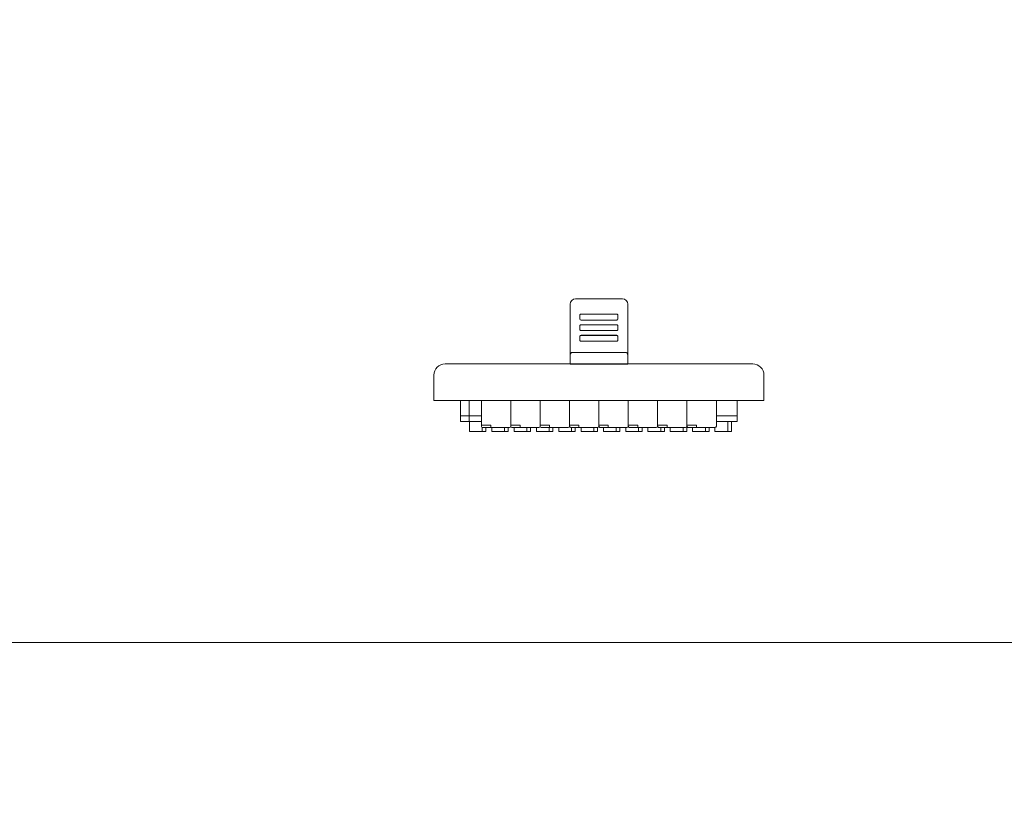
# Model space of a CAD drawing. Header units: millimetres. Extents: x -1114 to 1396, y -630 to 631.
# Tile 556 of 656: x 725 to 893, y -315 to -183. Entities that reach past the tile are written whole.
import ezdxf

# ---------------------------------------------------------------- set-up
doc = ezdxf.new("R2010")
doc.units = ezdxf.units.MM
doc.header["$MEASUREMENT"] = 0

msp = doc.modelspace()

# ---------------------------------------------------------------- linework, layer by layer
at = {"lineweight": 18}
for points, knots in [([(1038.9843, -629.7647), (1038.9843, -629.7647), (-1111.4882, -629.7647), (-1111.4882, -629.7647), (-1111.4882, -629.7647), (-1111.4882, -629.7647), (-1111.4882, 630.7883), (-1111.4882, 630.7883), (-1111.4882, 630.7883), (-1111.4882, 630.7883), (1038.9843, 630.7883), (1038.9843, 630.7883)], [0, 0, 0, 0, 0.33333333, 0.33333333, 0.33333333, 0.33333333, 0.66666667, 0.66666667, 0.66666667, 0.66666667, 1, 1, 1, 1]), ([(821.0479, -232.756), (820.9948, -232.756), (820.9439, -232.777), (820.9064, -232.8145), (820.9064, -232.8145), (820.8689, -232.852), (820.8479, -232.9028), (820.8479, -232.9557)], [0, 0, 0, 0, 0.5, 0.5, 0.5, 0.5, 1, 1, 1, 1]), ([(827.3226, -232.9557), (827.3226, -232.9028), (827.3016, -232.852), (827.2641, -232.8145), (827.2641, -232.8145), (827.2266, -232.777), (827.1757, -232.756), (827.1226, -232.756)], [0, 0, 0, 0, 0.5, 0.5, 0.5, 0.5, 1, 1, 1, 1]), ([(820.8479, -233.5549), (820.8479, -233.6079), (820.8689, -233.6587), (820.9064, -233.6961), (820.9064, -233.6961), (820.9439, -233.7336), (820.9948, -233.7546), (821.0479, -233.7546)], [0, 0, 0, 0, 0.5, 0.5, 0.5, 0.5, 1, 1, 1, 1]), ([(821.0479, -234.5463), (820.9948, -234.5463), (820.944, -234.5673), (820.9064, -234.6048), (820.9064, -234.6048), (820.8689, -234.6422), (820.8479, -234.693), (820.8479, -234.746)], [0, 0, 0, 0, 0.5, 0.5, 0.5, 0.5, 1, 1, 1, 1]), ([(821.0479, -234.563), (820.9948, -234.563), (820.9439, -234.584), (820.9064, -234.6215), (820.9064, -234.6215), (820.8689, -234.6589), (820.8479, -234.7097), (820.8479, -234.7627)], [0, 0, 0, 0, 0.5, 0.5, 0.5, 0.5, 1, 1, 1, 1]), ([(827.1226, -233.7546), (827.1757, -233.7546), (827.2266, -233.7336), (827.2641, -233.6961), (827.2641, -233.6961), (827.3016, -233.6587), (827.3226, -233.6079), (827.3226, -233.5549)], [0, 0, 0, 0, 0.5, 0.5, 0.5, 0.5, 1, 1, 1, 1]), ([(827.3226, -234.7627), (827.3226, -234.7097), (827.3016, -234.6589), (827.2641, -234.6215), (827.2641, -234.6215), (827.2266, -234.584), (827.1757, -234.563), (827.1226, -234.563)], [0, 0, 0, 0, 0.5, 0.5, 0.5, 0.5, 1, 1, 1, 1]), ([(820.8479, -235.3619), (820.8479, -235.4148), (820.8689, -235.4656), (820.9064, -235.5031), (820.9064, -235.5031), (820.9439, -235.5405), (820.9948, -235.5616), (821.0479, -235.5616)], [0, 0, 0, 0, 0.5, 0.5, 0.5, 0.5, 1, 1, 1, 1]), ([(821.0479, -236.3532), (820.9948, -236.3532), (820.944, -236.3743), (820.9064, -236.4117), (820.9064, -236.4117), (820.8689, -236.4492), (820.8479, -236.5), (820.8479, -236.553)], [0, 0, 0, 0, 0.5, 0.5, 0.5, 0.5, 1, 1, 1, 1]), ([(821.0479, -236.3699), (820.9948, -236.3699), (820.9439, -236.3909), (820.9064, -236.4284), (820.9064, -236.4284), (820.8689, -236.4659), (820.8479, -236.5167), (820.8479, -236.5696)], [0, 0, 0, 0, 0.5, 0.5, 0.5, 0.5, 1, 1, 1, 1]), ([(827.1226, -235.5616), (827.1757, -235.5616), (827.2266, -235.5405), (827.2641, -235.5031), (827.2641, -235.5031), (827.3016, -235.4656), (827.3226, -235.4148), (827.3226, -235.3619)], [0, 0, 0, 0, 0.5, 0.5, 0.5, 0.5, 1, 1, 1, 1]), ([(827.3226, -236.5696), (827.3226, -236.5167), (827.3016, -236.4659), (827.2641, -236.4284), (827.2641, -236.4284), (827.2266, -236.3909), (827.1757, -236.3699), (827.1226, -236.3699)], [0, 0, 0, 0, 0.5, 0.5, 0.5, 0.5, 1, 1, 1, 1]), ([(820.8479, -237.1688), (820.8479, -237.2218), (820.8689, -237.2726), (820.9064, -237.31), (820.9064, -237.31), (820.9439, -237.3475), (820.9948, -237.3685), (821.0479, -237.3685)], [0, 0, 0, 0, 0.5, 0.5, 0.5, 0.5, 1, 1, 1, 1]), ([(827.1226, -237.3685), (827.1757, -237.3685), (827.2266, -237.3475), (827.2641, -237.31), (827.2641, -237.31), (827.3016, -237.2726), (827.3226, -237.2218), (827.3226, -237.1688)], [0, 0, 0, 0, 0.5, 0.5, 0.5, 0.5, 1, 1, 1, 1]), ([(819.494, -239.2765), (819.4835, -239.2771), (819.473, -239.2778), (819.4627, -239.2797), (819.4627, -239.2797), (819.4521, -239.2817), (819.4418, -239.285), (819.4319, -239.2891), (819.4319, -239.2891), (819.4213, -239.2936), (819.4112, -239.2989), (819.4016, -239.3049), (819.4016, -239.3049), (819.389, -239.3129), (819.3773, -239.322), (819.3666, -239.3318), (819.3666, -239.3318), (819.3545, -239.3428), (819.3436, -239.3547), (819.3335, -239.3671), (819.3335, -239.3671), (819.2956, -239.4137), (819.2697, -239.4672), (819.2495, -239.5219), (819.2495, -239.5219), (819.2302, -239.5744), (819.2162, -239.628), (819.2079, -239.6823), (819.2079, -239.6823), (819.1989, -239.741), (819.1965, -239.8005), (819.194, -239.86)], [0, 0, 0, 0, 0.125, 0.125, 0.125, 0.125, 0.25, 0.25, 0.25, 0.25, 0.375, 0.375, 0.375, 0.375, 0.5, 0.5, 0.5, 0.5, 0.625, 0.625, 0.625, 0.625, 0.75, 0.75, 0.75, 0.75, 0.875, 0.875, 0.875, 0.875, 1, 1, 1, 1]), ([(829.0156, -239.8599), (829.0156, -239.8025), (829.0113, -239.7457), (829.0025, -239.6896), (829.0025, -239.6896), (828.9981, -239.6616), (828.9926, -239.6337), (828.9857, -239.606), (828.9857, -239.606), (828.9788, -239.5784), (828.9706, -239.5509), (828.9608, -239.5237), (828.9608, -239.5237), (828.9558, -239.5101), (828.9505, -239.4965), (828.9446, -239.4831), (828.9446, -239.4831), (828.9388, -239.4696), (828.9324, -239.4562), (828.9255, -239.443), (828.9255, -239.443), (828.9186, -239.4299), (828.9111, -239.417), (828.903, -239.4044), (828.903, -239.4044), (828.8949, -239.3917), (828.8861, -239.3794), (828.8766, -239.3676), (828.8766, -239.3676), (828.8671, -239.3558), (828.8568, -239.3445), (828.8455, -239.334), (828.8455, -239.334), (828.8399, -239.3287), (828.834, -239.3236), (828.8278, -239.3188), (828.8278, -239.3188), (828.8215, -239.3139), (828.8151, -239.3093), (828.8083, -239.305), (828.8083, -239.305), (828.8016, -239.3008), (828.7946, -239.2969), (828.7873, -239.2934), (828.7873, -239.2934), (828.78, -239.2899), (828.7724, -239.2868), (828.7646, -239.2843), (828.7646, -239.2843), (828.7568, -239.2818), (828.7488, -239.2798), (828.7406, -239.2785), (828.7406, -239.2785), (828.7324, -239.2771), (828.724, -239.2764), (828.7156, -239.2764)], [0, 0, 0, 0, 0.07142857, 0.07142857, 0.07142857, 0.07142857, 0.14285714, 0.14285714, 0.14285714, 0.14285714, 0.21428571, 0.21428571, 0.21428571, 0.21428571, 0.28571429, 0.28571429, 0.28571429, 0.28571429, 0.35714286, 0.35714286, 0.35714286, 0.35714286, 0.42857143, 0.42857143, 0.42857143, 0.42857143, 0.5, 0.5, 0.5, 0.5, 0.57142857, 0.57142857, 0.57142857, 0.57142857, 0.64285714, 0.64285714, 0.64285714, 0.64285714, 0.71428571, 0.71428571, 0.71428571, 0.71428571, 0.78571429, 0.78571429, 0.78571429, 0.78571429, 0.85714286, 0.85714286, 0.85714286, 0.85714286, 0.92857143, 0.92857143, 0.92857143, 0.92857143, 1, 1, 1, 1]), ([(797.8912, -241.2151), (797.3873, -241.2151), (796.9041, -241.4152), (796.5477, -241.7716), (796.5477, -241.7716), (796.1914, -242.1279), (795.9912, -242.6112), (795.9912, -243.1151)], [0, 0, 0, 0, 0.5, 0.5, 0.5, 0.5, 1, 1, 1, 1]), ([(829.0156, -239.8599), (829.0156, -240.3136), (829.0156, -240.7672), (829.0156, -241.221), (829.0156, -241.221), (829.0156, -241.221), (829.0156, -241.221), (829.0156, -241.221)], [0, 0, 0, 0, 0.5, 0.5, 0.5, 0.5, 1, 1, 1, 1]), ([(852.1968, -243.1151), (852.1968, -242.6112), (851.9966, -242.1279), (851.6403, -241.7716), (851.6403, -241.7716), (851.284, -241.4152), (850.8007, -241.2151), (850.2968, -241.2151)], [0, 0, 0, 0, 0.5, 0.5, 0.5, 0.5, 1, 1, 1, 1]), ([(804.0965, -251.8071), (804.0965, -251.8734), (804.1228, -251.937), (804.1697, -251.9839), (804.1697, -251.9839), (804.2166, -252.0308), (804.2802, -252.0571), (804.3465, -252.0571)], [0, 0, 0, 0, 0.5, 0.5, 0.5, 0.5, 1, 1, 1, 1]), ([(809.0965, -251.8071), (809.0965, -251.8734), (809.1228, -251.937), (809.1697, -251.9839), (809.1697, -251.9839), (809.2166, -252.0308), (809.2802, -252.0571), (809.3465, -252.0571)], [0, 0, 0, 0, 0.5, 0.5, 0.5, 0.5, 1, 1, 1, 1]), ([(814.0965, -251.8071), (814.0965, -251.8734), (814.1228, -251.937), (814.1697, -251.9839), (814.1697, -251.9839), (814.2166, -252.0308), (814.2802, -252.0571), (814.3465, -252.0571)], [0, 0, 0, 0, 0.5, 0.5, 0.5, 0.5, 1, 1, 1, 1]), ([(819.0965, -251.8071), (819.0965, -251.8734), (819.1228, -251.937), (819.1697, -251.9839), (819.1697, -251.9839), (819.2166, -252.0308), (819.2802, -252.0571), (819.3465, -252.0571)], [0, 0, 0, 0, 0.5, 0.5, 0.5, 0.5, 1, 1, 1, 1]), ([(824.0965, -251.8071), (824.0965, -251.8734), (824.1228, -251.937), (824.1697, -251.9839), (824.1697, -251.9839), (824.2166, -252.0308), (824.2802, -252.0571), (824.3465, -252.0571)], [0, 0, 0, 0, 0.5, 0.5, 0.5, 0.5, 1, 1, 1, 1]), ([(829.0965, -251.8071), (829.0965, -251.8734), (829.1228, -251.937), (829.1697, -251.9839), (829.1697, -251.9839), (829.2166, -252.0308), (829.2802, -252.0571), (829.3465, -252.0571)], [0, 0, 0, 0, 0.5, 0.5, 0.5, 0.5, 1, 1, 1, 1]), ([(834.0965, -251.8071), (834.0965, -251.8734), (834.1228, -251.937), (834.1697, -251.9839), (834.1697, -251.9839), (834.2166, -252.0308), (834.2802, -252.0571), (834.3465, -252.0571)], [0, 0, 0, 0, 0.5, 0.5, 0.5, 0.5, 1, 1, 1, 1]), ([(839.0965, -251.8071), (839.0965, -251.8734), (839.1228, -251.937), (839.1697, -251.9839), (839.1697, -251.9839), (839.2166, -252.0308), (839.2802, -252.0571), (839.3465, -252.0571)], [0, 0, 0, 0, 0.5, 0.5, 0.5, 0.5, 1, 1, 1, 1])]:
    msp.add_open_spline(points, degree=3, knots=knots, dxfattribs=at)
for points in [[(819.194, -239.86), (819.194, -239.86), (819.194, -231.0302), (819.194, -231.0302)], [(819.194, -239.8532), (819.194, -239.8532), (819.194, -231.0303), (819.194, -231.0303)], [(820.094, -230.1471), (819.6029, -230.1471), (819.2025, -230.5403), (819.1942, -231.0307)], [(820.094, -230.1471), (820.094, -230.1471), (828.1156, -230.1471), (828.1156, -230.1471)], [(829.0155, -231.0307), (829.0071, -230.5403), (828.6067, -230.1471), (828.1156, -230.1471)], [(829.0156, -230.9558), (829.0156, -230.9558), (829.0156, -231.0302), (829.0156, -231.0302)], [(829.0156, -231.0302), (829.0156, -231.0302), (829.0156, -239.8599), (829.0156, -239.8599)], [(829.0156, -231.0303), (829.0156, -231.0303), (829.0156, -239.853), (829.0156, -239.853)], [(821.0479, -232.7393), (820.9374, -232.7393), (820.8479, -232.8288), (820.8479, -232.9391)], [(820.8479, -232.9557), (820.8479, -232.9557), (820.8479, -232.9391), (820.8479, -232.9391)], [(820.8479, -233.5549), (820.8479, -233.5549), (820.8479, -232.9557), (820.8479, -232.9557)], [(827.1226, -232.7393), (827.1226, -232.7393), (821.0479, -232.7393), (821.0479, -232.7393)], [(821.0479, -232.756), (821.0479, -232.756), (827.1226, -232.756), (827.1226, -232.756)], [(827.3226, -232.9391), (827.3226, -232.8288), (827.2331, -232.7393), (827.1226, -232.7393)], [(827.3226, -232.9391), (827.3226, -232.9391), (827.3226, -232.9557), (827.3226, -232.9557)], [(827.3226, -232.9557), (827.3226, -232.9557), (827.3226, -232.9391), (827.3226, -232.9391)], [(827.3226, -232.9557), (827.3226, -232.9557), (827.3226, -233.5549), (827.3226, -233.5549)], [(820.8479, -234.7627), (820.8479, -234.7627), (820.8479, -234.746), (820.8479, -234.746)], [(820.8479, -235.3619), (820.8479, -235.3619), (820.8479, -234.7627), (820.8479, -234.7627)], [(827.1226, -233.7546), (827.1226, -233.7546), (821.0479, -233.7546), (821.0479, -233.7546)], [(827.1226, -234.5463), (827.1226, -234.5463), (821.0479, -234.5463), (821.0479, -234.5463)], [(821.0479, -234.563), (821.0479, -234.563), (827.1226, -234.563), (827.1226, -234.563)], [(827.3226, -234.746), (827.3226, -234.6357), (827.2331, -234.5463), (827.1226, -234.5463)], [(827.3226, -234.746), (827.3226, -234.746), (827.3226, -234.7627), (827.3226, -234.7627)], [(827.3226, -234.7627), (827.3226, -234.7627), (827.3226, -234.746), (827.3226, -234.746)], [(827.3226, -234.7627), (827.3226, -234.7627), (827.3226, -235.3619), (827.3226, -235.3619)], [(827.1226, -235.5616), (827.1226, -235.5616), (821.0479, -235.5616), (821.0479, -235.5616)], [(827.1226, -236.3532), (827.1226, -236.3532), (821.0479, -236.3532), (821.0479, -236.3532)], [(821.0479, -236.3699), (821.0479, -236.3699), (827.1226, -236.3699), (827.1226, -236.3699)], [(827.3226, -236.553), (827.3226, -236.4426), (827.2331, -236.3532), (827.1226, -236.3532)], [(820.8479, -236.5696), (820.8479, -236.5696), (820.8479, -236.553), (820.8479, -236.553)], [(820.8479, -236.5696), (820.8479, -236.5696), (820.8479, -236.553), (820.8479, -236.553)], [(820.8479, -237.1688), (820.8479, -237.1688), (820.8479, -236.5696), (820.8479, -236.5696)], [(827.1226, -237.3685), (827.1226, -237.3685), (821.0479, -237.3685), (821.0479, -237.3685)], [(827.3226, -236.553), (827.3226, -236.553), (827.3226, -236.5696), (827.3226, -236.5696)], [(827.3226, -236.5696), (827.3226, -236.5696), (827.3226, -236.553), (827.3226, -236.553)], [(827.3226, -236.5696), (827.3226, -236.5696), (827.3226, -237.1688), (827.3226, -237.1688)], [(828.7156, -239.2764), (828.7156, -239.2764), (819.494, -239.2766), (819.494, -239.2766)], [(797.8912, -241.2151), (797.8912, -241.2151), (819.194, -241.2151), (819.194, -241.2151)], [(819.194, -241.221), (819.194, -240.7673), (819.194, -240.3137), (819.194, -239.86)], [(829.0156, -241.221), (829.0156, -241.221), (819.194, -241.221), (819.194, -241.221)], [(819.194, -241.2674), (819.194, -241.2674), (819.194, -241.2222), (819.194, -241.2222)], [(819.194, -241.2674), (819.194, -241.2674), (829.0156, -241.2674), (829.0156, -241.2674)], [(829.0156, -241.2151), (829.0156, -241.2151), (850.2968, -241.2151), (850.2968, -241.2151)], [(829.0156, -241.2221), (829.0156, -241.2221), (829.0156, -241.2674), (829.0156, -241.2674)], [(795.9912, -245.4651), (795.9912, -245.4651), (795.9912, -243.1151), (795.9912, -243.1151)], [(852.1968, -243.1151), (852.1968, -243.1151), (852.1968, -245.4651), (852.1968, -245.4651)], [(795.9912, -247.4651), (795.9912, -247.4651), (795.9912, -245.4651), (795.9912, -245.4651)], [(852.1968, -245.4651), (852.1968, -245.4651), (852.1968, -247.4651), (852.1968, -247.4651)], [(852.1968, -247.4651), (852.1968, -247.4651), (795.9912, -247.4651), (795.9912, -247.4651)], [(852.1968, -247.4651), (852.1968, -247.4651), (795.9912, -247.4651), (795.9912, -247.4651)], [(800.5281, -249.9867), (800.5281, -249.9867), (800.5281, -247.4649), (800.5281, -247.4649)], [(802.0258, -249.9867), (802.0258, -249.9867), (802.0258, -247.4649), (802.0258, -247.4649)], [(802.0258, -249.9867), (802.0258, -249.9867), (802.0258, -247.4649), (802.0258, -247.4649)], [(804.0965, -247.465), (804.0965, -247.465), (804.0965, -251.6371), (804.0965, -251.6371)], [(809.0965, -247.4649), (809.0965, -247.4649), (809.0965, -251.8071), (809.0965, -251.8071)], [(809.0965, -247.4649), (809.0965, -247.4649), (809.0965, -251.8071), (809.0965, -251.8071)], [(809.0965, -251.6371), (809.0965, -251.6371), (809.0965, -247.465), (809.0965, -247.465)], [(809.0965, -247.465), (809.0965, -247.465), (809.0965, -251.6371), (809.0965, -251.6371)], [(814.0965, -247.4649), (814.0965, -247.4649), (814.0965, -251.8071), (814.0965, -251.8071)], [(814.0965, -247.4649), (814.0965, -247.4649), (814.0965, -251.8071), (814.0965, -251.8071)], [(814.0965, -247.465), (814.0965, -247.465), (814.0965, -251.6371), (814.0965, -251.6371)], [(819.0965, -247.4649), (819.0965, -247.4649), (819.0965, -251.8071), (819.0965, -251.8071)], [(819.0965, -247.4649), (819.0965, -247.4649), (819.0965, -251.8071), (819.0965, -251.8071)], [(819.0965, -247.465), (819.0965, -247.465), (819.0965, -251.6371), (819.0965, -251.6371)], [(824.0965, -247.4649), (824.0965, -247.4649), (824.0965, -251.8071), (824.0965, -251.8071)], [(824.0965, -247.4649), (824.0965, -247.4649), (824.0965, -251.8071), (824.0965, -251.8071)], [(824.0965, -251.6371), (824.0965, -251.6371), (824.0965, -247.465), (824.0965, -247.465)], [(824.0965, -247.465), (824.0965, -247.465), (824.0965, -251.6371), (824.0965, -251.6371)], [(829.0965, -247.4649), (829.0965, -247.4649), (829.0965, -251.8071), (829.0965, -251.8071)], [(829.0965, -251.6371), (829.0965, -251.6371), (829.0965, -247.465), (829.0965, -247.465)], [(829.0965, -247.465), (829.0965, -247.465), (829.0965, -251.6371), (829.0965, -251.6371)], [(834.0965, -247.4649), (834.0965, -247.4649), (834.0965, -251.8071), (834.0965, -251.8071)], [(834.0965, -247.4649), (834.0965, -247.4649), (834.0965, -251.8071), (834.0965, -251.8071)], [(834.0965, -247.465), (834.0965, -247.465), (834.0965, -251.6371), (834.0965, -251.6371)], [(839.0965, -247.4649), (839.0965, -247.4649), (839.0965, -251.8071), (839.0965, -251.8071)], [(839.0965, -247.465), (839.0965, -247.465), (839.0965, -251.6371), (839.0965, -251.6371)], [(844.0965, -247.4649), (844.0965, -247.4649), (844.0965, -251.8071), (844.0965, -251.8071)], [(847.6649, -249.9867), (847.6649, -249.9867), (847.6649, -247.4649), (847.6649, -247.4649)], [(800.5281, -250.1069), (800.5281, -250.1069), (800.5281, -249.9867), (800.5281, -249.9867)], [(802.0258, -250.0571), (802.0258, -250.0571), (800.5281, -250.0571), (800.5281, -250.0571)], [(800.5281, -251.0073), (800.5281, -251.0073), (800.5281, -250.1069), (800.5281, -250.1069)], [(800.5281, -251.0571), (800.5281, -251.0571), (800.5281, -251.0073), (800.5281, -251.0073)], [(802.0258, -251.0571), (802.0258, -251.0571), (800.5281, -251.0571), (800.5281, -251.0571)], [(802.0258, -251.0571), (802.0258, -251.0571), (800.5281, -251.0571), (800.5281, -251.0571)], [(802.0258, -250.1069), (802.0258, -250.1069), (802.0258, -249.9867), (802.0258, -249.9867)], [(802.0258, -250.1069), (802.0258, -250.1069), (802.0258, -249.9867), (802.0258, -249.9867)], [(802.0258, -250.0571), (802.0258, -250.0571), (804.0964, -250.0571), (804.0964, -250.0571)], [(802.0258, -251.0073), (802.0258, -251.0073), (802.0258, -250.1069), (802.0258, -250.1069)], [(802.0258, -251.0073), (802.0258, -251.0073), (802.0258, -250.1069), (802.0258, -250.1069)], [(802.0258, -251.0571), (802.0258, -251.0571), (802.0258, -251.0073), (802.0258, -251.0073)], [(802.0258, -251.0571), (802.0258, -251.0571), (802.0258, -251.0073), (802.0258, -251.0073)], [(804.0964, -251.0571), (804.0964, -251.0571), (802.0258, -251.0571), (802.0258, -251.0571)], [(804.0964, -251.0571), (804.0964, -251.0571), (802.0258, -251.0571), (802.0258, -251.0571)], [(802.0291, -251.0571), (802.0291, -251.0571), (802.0291, -252.7571), (802.0291, -252.7571)], [(844.0965, -250.0571), (844.0965, -250.0571), (847.6649, -250.0571), (847.6649, -250.0571)], [(847.6649, -251.0571), (847.6649, -251.0571), (844.0965, -251.0571), (844.0965, -251.0571)], [(847.6649, -251.0571), (847.6649, -251.0571), (844.0965, -251.0571), (844.0965, -251.0571)], [(846.0649, -252.7571), (846.0649, -252.7571), (846.0649, -251.0571), (846.0649, -251.0571)], [(846.6649, -251.0571), (846.6649, -251.0571), (846.6649, -252.7571), (846.6649, -252.7571)], [(847.6649, -250.1069), (847.6649, -250.1069), (847.6649, -249.9867), (847.6649, -249.9867)], [(847.6649, -251.0073), (847.6649, -251.0073), (847.6649, -250.1069), (847.6649, -250.1069)], [(847.6649, -251.0571), (847.6649, -251.0571), (847.6649, -251.0073), (847.6649, -251.0073)], [(804.2291, -252.7571), (804.2291, -252.7571), (802.0291, -252.7571), (802.0291, -252.7571)], [(804.0965, -251.8071), (804.0965, -251.8071), (804.0965, -251.6371), (804.0965, -251.6371)], [(804.3465, -251.6371), (804.3465, -251.6371), (804.0965, -251.6371), (804.0965, -251.6371)], [(804.2291, -252.7571), (804.2291, -252.7571), (804.2291, -252.0278), (804.2291, -252.0278)], [(804.8291, -252.7571), (804.8291, -252.7571), (804.2291, -252.7571), (804.2291, -252.7571)], [(804.3465, -251.6371), (804.3465, -251.6371), (805.6965, -251.6371), (805.6965, -251.6371)], [(804.3465, -252.0571), (804.3465, -252.0571), (805.1965, -252.0571), (805.1965, -252.0571)], [(804.8291, -252.0571), (804.8291, -252.0571), (804.8291, -252.7571), (804.8291, -252.7571)], [(805.6965, -252.0571), (805.6965, -252.0571), (805.1965, -252.0571), (805.1965, -252.0571)], [(805.6965, -252.0571), (805.6965, -252.0571), (805.6965, -251.6371), (805.6965, -251.6371)], [(805.6965, -251.8071), (805.6965, -251.8071), (805.6965, -251.6371), (805.6965, -251.6371)], [(805.6965, -252.0571), (805.6965, -252.0571), (805.6965, -251.8071), (805.6965, -251.8071)], [(805.6965, -252.0571), (805.6965, -252.0571), (808.8465, -252.0571), (808.8465, -252.0571)], [(808.8465, -252.0571), (808.8465, -252.0571), (805.6965, -252.0571), (805.6965, -252.0571)], [(805.8323, -252.0571), (805.8323, -252.0571), (805.8323, -252.7571), (805.8323, -252.7571)], [(808.0323, -252.7571), (808.0323, -252.7571), (805.8323, -252.7571), (805.8323, -252.7571)], [(808.0323, -252.7571), (808.0323, -252.7571), (808.0323, -252.0571), (808.0323, -252.0571)], [(808.6323, -252.7571), (808.6323, -252.7571), (808.0323, -252.7571), (808.0323, -252.7571)], [(808.6323, -252.0571), (808.6323, -252.0571), (808.6323, -252.7571), (808.6323, -252.7571)], [(808.8465, -252.0571), (808.9846, -252.0571), (809.0965, -251.9452), (809.0965, -251.8071)], [(809.3465, -251.6371), (809.3465, -251.6371), (809.0965, -251.6371), (809.0965, -251.6371)], [(809.3465, -251.6371), (809.3465, -251.6371), (810.6965, -251.6371), (810.6965, -251.6371)], [(809.3465, -252.0571), (809.3465, -252.0571), (810.1965, -252.0571), (810.1965, -252.0571)], [(809.6356, -252.0571), (809.6356, -252.0571), (809.6356, -252.7571), (809.6356, -252.7571)], [(811.8356, -252.7571), (811.8356, -252.7571), (809.6356, -252.7571), (809.6356, -252.7571)], [(810.6965, -252.0571), (810.6965, -252.0571), (810.1965, -252.0571), (810.1965, -252.0571)], [(810.6965, -252.0571), (810.6965, -252.0571), (810.6965, -251.6371), (810.6965, -251.6371)], [(810.6965, -251.8071), (810.6965, -251.8071), (810.6965, -251.6371), (810.6965, -251.6371)], [(810.6965, -252.0571), (810.6965, -252.0571), (810.6965, -251.8071), (810.6965, -251.8071)], [(810.6965, -252.0571), (810.6965, -252.0571), (813.8465, -252.0571), (813.8465, -252.0571)], [(813.8465, -252.0571), (813.8465, -252.0571), (810.6965, -252.0571), (810.6965, -252.0571)], [(811.8356, -252.7571), (811.8356, -252.7571), (811.8356, -252.0571), (811.8356, -252.0571)], [(812.4356, -252.7571), (812.4356, -252.7571), (811.8356, -252.7571), (811.8356, -252.7571)], [(812.4356, -252.0571), (812.4356, -252.0571), (812.4356, -252.7571), (812.4356, -252.7571)], [(813.4388, -252.0571), (813.4388, -252.0571), (813.4388, -252.7571), (813.4388, -252.7571)], [(815.6388, -252.7571), (815.6388, -252.7571), (813.4388, -252.7571), (813.4388, -252.7571)], [(813.8465, -252.0571), (813.9846, -252.0571), (814.0965, -251.9452), (814.0965, -251.8071)], [(814.3465, -251.6371), (814.3465, -251.6371), (814.0965, -251.6371), (814.0965, -251.6371)], [(814.3465, -251.6371), (814.3465, -251.6371), (815.6965, -251.6371), (815.6965, -251.6371)], [(814.3465, -252.0571), (814.3465, -252.0571), (815.1965, -252.0571), (815.1965, -252.0571)], [(815.6965, -252.0571), (815.6965, -252.0571), (815.1965, -252.0571), (815.1965, -252.0571)], [(815.6388, -252.7571), (815.6388, -252.7571), (815.6388, -252.0571), (815.6388, -252.0571)], [(816.2388, -252.7571), (816.2388, -252.7571), (815.6388, -252.7571), (815.6388, -252.7571)], [(815.6965, -252.0571), (815.6965, -252.0571), (815.6965, -251.6371), (815.6965, -251.6371)], [(815.6965, -251.8071), (815.6965, -251.8071), (815.6965, -251.6371), (815.6965, -251.6371)], [(815.6965, -252.0571), (815.6965, -252.0571), (815.6965, -251.8071), (815.6965, -251.8071)], [(815.6965, -252.0571), (815.6965, -252.0571), (818.8465, -252.0571), (818.8465, -252.0571)], [(818.8465, -252.0571), (818.8465, -252.0571), (815.6965, -252.0571), (815.6965, -252.0571)], [(816.2388, -252.0571), (816.2388, -252.0571), (816.2388, -252.7571), (816.2388, -252.7571)], [(817.2421, -252.0571), (817.2421, -252.0571), (817.2421, -252.7571), (817.2421, -252.7571)], [(819.4421, -252.7571), (819.4421, -252.7571), (817.2421, -252.7571), (817.2421, -252.7571)], [(818.8465, -252.0571), (818.9846, -252.0571), (819.0965, -251.9452), (819.0965, -251.8071)], [(819.3465, -251.6371), (819.3465, -251.6371), (819.0965, -251.6371), (819.0965, -251.6371)], [(819.3465, -251.6371), (819.3465, -251.6371), (820.6965, -251.6371), (820.6965, -251.6371)], [(819.3465, -252.0571), (819.3465, -252.0571), (820.1965, -252.0571), (820.1965, -252.0571)], [(819.4421, -252.7571), (819.4421, -252.7571), (819.4421, -252.0571), (819.4421, -252.0571)], [(820.0421, -252.7571), (820.0421, -252.7571), (819.4421, -252.7571), (819.4421, -252.7571)], [(820.0421, -252.0571), (820.0421, -252.0571), (820.0421, -252.7571), (820.0421, -252.7571)], [(820.6965, -252.0571), (820.6965, -252.0571), (820.1965, -252.0571), (820.1965, -252.0571)], [(820.6965, -252.0571), (820.6965, -252.0571), (820.6965, -251.6371), (820.6965, -251.6371)], [(820.6965, -251.8071), (820.6965, -251.8071), (820.6965, -251.6371), (820.6965, -251.6371)], [(820.6965, -252.0571), (820.6965, -252.0571), (820.6965, -251.8071), (820.6965, -251.8071)], [(820.6965, -252.0571), (820.6965, -252.0571), (823.8465, -252.0571), (823.8465, -252.0571)], [(823.8465, -252.0571), (823.8465, -252.0571), (820.6965, -252.0571), (820.6965, -252.0571)], [(821.0453, -252.0571), (821.0453, -252.0571), (821.0453, -252.7571), (821.0453, -252.7571)], [(823.2453, -252.7571), (823.2453, -252.7571), (821.0453, -252.7571), (821.0453, -252.7571)], [(823.2453, -252.7571), (823.2453, -252.7571), (823.2453, -252.0571), (823.2453, -252.0571)], [(823.8453, -252.7571), (823.8453, -252.7571), (823.2453, -252.7571), (823.2453, -252.7571)], [(823.8453, -252.0571), (823.8453, -252.0571), (823.8453, -252.7571), (823.8453, -252.7571)], [(823.8465, -252.0571), (823.9846, -252.0571), (824.0965, -251.9452), (824.0965, -251.8071)], [(824.3465, -251.6371), (824.3465, -251.6371), (824.0965, -251.6371), (824.0965, -251.6371)], [(824.3465, -251.6371), (824.3465, -251.6371), (825.6965, -251.6371), (825.6965, -251.6371)], [(824.3465, -252.0571), (824.3465, -252.0571), (825.1965, -252.0571), (825.1965, -252.0571)], [(824.8486, -252.0571), (824.8486, -252.0571), (824.8486, -252.7571), (824.8486, -252.7571)], [(827.0486, -252.7571), (827.0486, -252.7571), (824.8486, -252.7571), (824.8486, -252.7571)], [(825.6965, -252.0571), (825.6965, -252.0571), (825.1965, -252.0571), (825.1965, -252.0571)], [(825.6965, -252.0571), (825.6965, -252.0571), (825.6965, -251.6371), (825.6965, -251.6371)], [(825.6965, -251.8071), (825.6965, -251.8071), (825.6965, -251.6371), (825.6965, -251.6371)], [(825.6965, -252.0571), (825.6965, -252.0571), (825.6965, -251.8071), (825.6965, -251.8071)], [(825.6965, -252.0571), (825.6965, -252.0571), (828.8465, -252.0571), (828.8465, -252.0571)], [(828.8465, -252.0571), (828.8465, -252.0571), (825.6965, -252.0571), (825.6965, -252.0571)], [(827.0486, -252.7571), (827.0486, -252.7571), (827.0486, -252.0571), (827.0486, -252.0571)], [(827.6486, -252.7571), (827.6486, -252.7571), (827.0486, -252.7571), (827.0486, -252.7571)], [(827.6486, -252.0571), (827.6486, -252.0571), (827.6486, -252.7571), (827.6486, -252.7571)], [(828.6518, -252.0571), (828.6518, -252.0571), (828.6518, -252.7571), (828.6518, -252.7571)], [(830.8518, -252.7571), (830.8518, -252.7571), (828.6518, -252.7571), (828.6518, -252.7571)], [(828.8465, -252.0571), (828.9846, -252.0571), (829.0965, -251.9452), (829.0965, -251.8071)], [(829.3465, -251.6371), (829.3465, -251.6371), (829.0965, -251.6371), (829.0965, -251.6371)], [(829.3465, -251.6371), (829.3465, -251.6371), (830.6965, -251.6371), (830.6965, -251.6371)], [(829.3465, -252.0571), (829.3465, -252.0571), (830.1965, -252.0571), (830.1965, -252.0571)], [(830.6965, -252.0571), (830.6965, -252.0571), (830.1965, -252.0571), (830.1965, -252.0571)], [(830.6965, -252.0571), (830.6965, -252.0571), (830.6965, -251.6371), (830.6965, -251.6371)], [(830.6965, -251.8071), (830.6965, -251.8071), (830.6965, -251.6371), (830.6965, -251.6371)], [(830.6965, -252.0571), (830.6965, -252.0571), (830.6965, -251.8071), (830.6965, -251.8071)], [(830.6965, -252.0571), (830.6965, -252.0571), (833.8465, -252.0571), (833.8465, -252.0571)], [(833.8465, -252.0571), (833.8465, -252.0571), (830.6965, -252.0571), (830.6965, -252.0571)], [(830.8518, -252.7571), (830.8518, -252.7571), (830.8518, -252.0571), (830.8518, -252.0571)], [(831.4518, -252.7571), (831.4518, -252.7571), (830.8518, -252.7571), (830.8518, -252.7571)], [(831.4518, -252.0571), (831.4518, -252.0571), (831.4518, -252.7571), (831.4518, -252.7571)], [(832.4551, -252.0571), (832.4551, -252.0571), (832.4551, -252.7571), (832.4551, -252.7571)], [(834.6551, -252.7571), (834.6551, -252.7571), (832.4551, -252.7571), (832.4551, -252.7571)], [(833.8465, -252.0571), (833.9846, -252.0571), (834.0965, -251.9452), (834.0965, -251.8071)], [(834.3465, -251.6371), (834.3465, -251.6371), (834.0965, -251.6371), (834.0965, -251.6371)], [(834.3465, -251.6371), (834.3465, -251.6371), (835.6965, -251.6371), (835.6965, -251.6371)], [(834.3465, -252.0571), (834.3465, -252.0571), (835.1965, -252.0571), (835.1965, -252.0571)], [(834.6551, -252.7571), (834.6551, -252.7571), (834.6551, -252.0571), (834.6551, -252.0571)], [(835.2551, -252.7571), (835.2551, -252.7571), (834.6551, -252.7571), (834.6551, -252.7571)], [(835.6965, -252.0571), (835.6965, -252.0571), (835.1965, -252.0571), (835.1965, -252.0571)], [(835.2551, -252.0571), (835.2551, -252.0571), (835.2551, -252.7571), (835.2551, -252.7571)], [(835.6965, -252.0571), (835.6965, -252.0571), (835.6965, -251.6371), (835.6965, -251.6371)], [(835.6965, -251.8071), (835.6965, -251.8071), (835.6965, -251.6371), (835.6965, -251.6371)], [(835.6965, -252.0571), (835.6965, -252.0571), (835.6965, -251.8071), (835.6965, -251.8071)], [(835.6965, -252.0571), (835.6965, -252.0571), (838.8465, -252.0571), (838.8465, -252.0571)], [(838.8465, -252.0571), (838.8465, -252.0571), (835.6965, -252.0571), (835.6965, -252.0571)], [(836.2583, -252.0571), (836.2583, -252.0571), (836.2583, -252.7571), (836.2583, -252.7571)], [(838.4583, -252.7571), (838.4583, -252.7571), (836.2583, -252.7571), (836.2583, -252.7571)], [(838.4583, -252.7571), (838.4583, -252.7571), (838.4583, -252.0571), (838.4583, -252.0571)], [(839.0583, -252.7571), (839.0583, -252.7571), (838.4583, -252.7571), (838.4583, -252.7571)], [(838.8465, -252.0571), (838.9846, -252.0571), (839.0965, -251.9452), (839.0965, -251.8071)], [(839.0583, -251.9398), (839.0583, -251.9398), (839.0583, -252.7571), (839.0583, -252.7571)], [(839.3465, -251.6371), (839.3465, -251.6371), (839.0965, -251.6371), (839.0965, -251.6371)], [(839.3465, -251.6371), (839.3465, -251.6371), (840.6965, -251.6371), (840.6965, -251.6371)], [(839.3465, -252.0571), (839.3465, -252.0571), (840.1965, -252.0571), (840.1965, -252.0571)], [(840.0616, -252.0571), (840.0616, -252.0571), (840.0616, -252.7571), (840.0616, -252.7571)], [(842.2616, -252.7571), (842.2616, -252.7571), (840.0616, -252.7571), (840.0616, -252.7571)], [(840.6965, -252.0571), (840.6965, -252.0571), (840.1965, -252.0571), (840.1965, -252.0571)], [(840.6965, -252.0571), (840.6965, -252.0571), (840.6965, -251.6371), (840.6965, -251.6371)], [(840.6965, -251.8071), (840.6965, -251.8071), (840.6965, -251.6371), (840.6965, -251.6371)], [(840.6965, -252.0571), (840.6965, -252.0571), (840.6965, -251.8071), (840.6965, -251.8071)], [(840.6965, -252.0571), (840.6965, -252.0571), (843.8465, -252.0571), (843.8465, -252.0571)], [(843.8465, -252.0571), (843.8465, -252.0571), (840.6965, -252.0571), (840.6965, -252.0571)], [(842.2616, -252.7571), (842.2616, -252.7571), (842.2616, -252.0571), (842.2616, -252.0571)], [(842.8616, -252.7571), (842.8616, -252.7571), (842.2616, -252.7571), (842.2616, -252.7571)], [(842.8616, -252.0571), (842.8616, -252.0571), (842.8616, -252.7571), (842.8616, -252.7571)], [(843.8465, -252.0571), (843.9846, -252.0571), (844.0965, -251.9452), (844.0965, -251.8071)], [(843.8649, -252.0564), (843.8649, -252.0564), (843.8649, -252.7571), (843.8649, -252.7571)], [(846.0649, -252.7571), (846.0649, -252.7571), (843.8649, -252.7571), (843.8649, -252.7571)], [(846.6649, -252.7571), (846.6649, -252.7571), (846.0649, -252.7571), (846.0649, -252.7571)], [(-1112.4766, -288.6727), (-1112.4766, -288.6727), (1037.9959, -288.6727), (1037.9959, -288.6727)]]:
    msp.add_open_spline(points, degree=3, dxfattribs=at)

doc.saveas('drawing.dxf')
